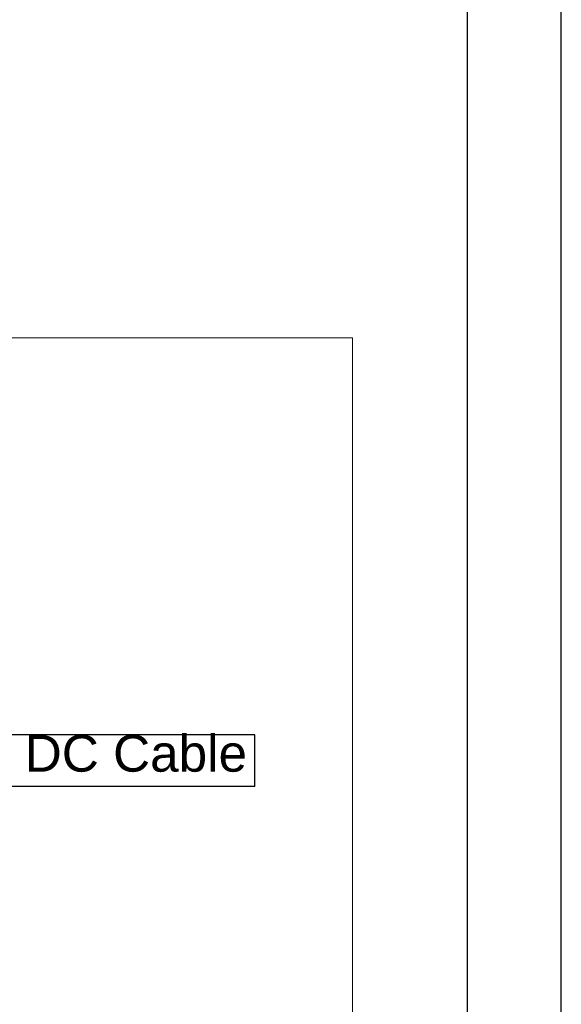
# Model space of a CAD drawing. Header units: millimetres. Extents: x 1114507 to 93926427, y 174473 to 817039.
# Tile 460 of 483: x 2227852 to 2230743, y 769255 to 774507. Entities that reach past the tile are written whole.
import ezdxf

# ---------------------------------------------------------------- set-up
doc = ezdxf.new("R2010")
doc.units = ezdxf.units.MM
doc.styles.add('Arial$001', font='arial.ttf', dxfattribs={"height": 2.041488})

msp = doc.modelspace()

# ---------------------------------------------------------------- linework, layer by layer
at = {"color": 5, "lineweight": 30, "elevation": 0}
msp.add_lwpolyline([(2230243.3, 784971.7), (2190743.3, 784971.7), (2190743.3, 756271.7), (2230243.3, 756271.7)], close=True, dxfattribs=at)
at = {"color": 7, "linetype": 'Continuous', "lineweight": 9, "elevation": -2718483}
msp.add_lwpolyline([(2210427, 772809.4), (2229627.9, 772809.4), (2229626.2, 763992.8), (2210427, 763992.8)], close=True, dxfattribs=at)
at = {"color": 7, "linetype": 'Continuous', "lineweight": -2, "elevation": -2718483}
for points in [[(2229106.8, 770693.1), (2227626.2, 770693.1), (2227626.2, 770693.1)], [(2229106.8, 770416.6), (2229106.8, 770693.1), (2229106.8, 770693.1)], [(2229106.8, 770416.6), (2227644.3, 770416.6), (2227644.3, 770416.6)]]:
    msp.add_lwpolyline(points, dxfattribs=at)
at = {"layer": 'Defpoints', "color": 3, "linetype": 'ByBlock', "elevation": 0}
msp.add_lwpolyline([(2230743.3, 785471.7), (2188743.3, 785471.7), (2188743.3, 755771.7), (2230743.3, 755771.7)], close=True, dxfattribs=at)

# ---------------------------------------------------------------- texts
at = {"color": 7, "style": 'Arial$001'}
msp.add_text('DC Cable', height=195.98, dxfattribs=at).set_placement((2227879.4, 770495.8, -2718483))

doc.saveas('drawing.dxf')
